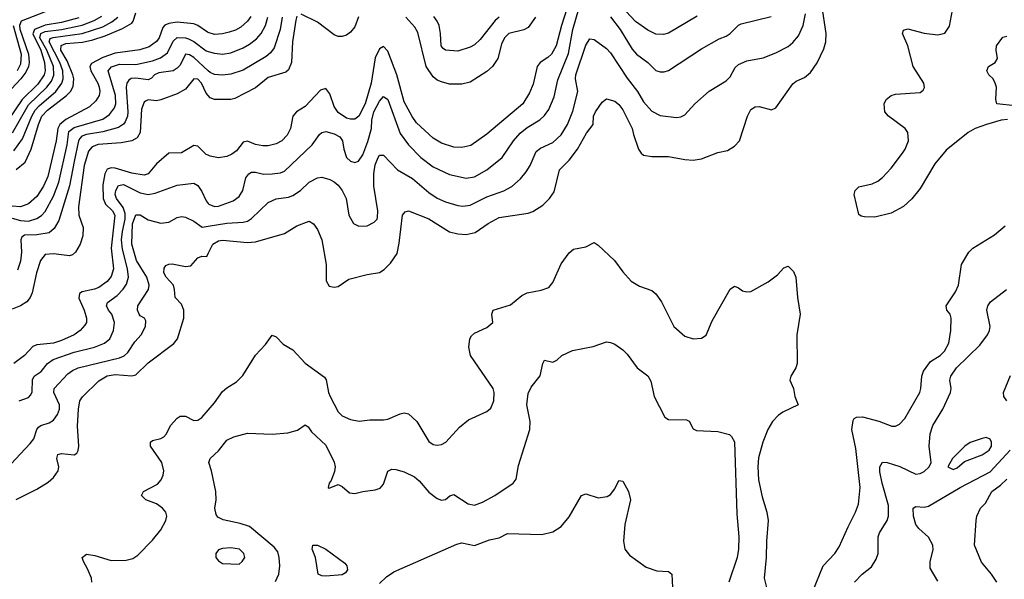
# Model space of a CAD drawing. Header units: inches. Extents: x 884549 to 1028252, y 526810 to 653624.
# Tile 272 of 656: x 919087 to 923858, y 600704 to 603418. Entities that reach past the tile are written whole.
import ezdxf

# ---------------------------------------------------------------- set-up
doc = ezdxf.new("R2010")
doc.units = ezdxf.units.IN
doc.header["$MEASUREMENT"] = 0
doc.layers.add('A9610', color=7, linetype='Continuous')
doc.layers.add('A9620', color=7, linetype='Continuous')

msp = doc.modelspace()

# ---------------------------------------------------------------- linework, layer by layer
at = {"layer": 'A9610', "color": 5}
for points, elevation in [([(919210, 603455), (919093, 603410), (919085.3, 603390), (919088, 603372), (919130, 603250), (919132.8, 603210), (919129.1, 603190), (919116.6, 603163.4), (919092, 603130), (918934.9, 602965.1)], 2520), ([(919373.1, 603426.9), (919290, 603404), (919210, 603390.7), (919158.5, 603370), (919150.9, 603349.1), (919188.6, 603270), (919207.2, 603210), (919210.4, 603170), (919204.5, 603150), (919175.1, 603104.9), (919098.1, 603030), (919030, 602930.1)], 2480), ([(919051.6, 602868.4), (919130, 603005.2), (919218.8, 603090), (919240.1, 603119.9), (919251.6, 603148.4), (919251.1, 603190), (919218.9, 603270), (919184.9, 603330), (919188.7, 603351.3), (919210, 603360.4), (919290, 603369.9), (919389, 603391), (919447, 603413), (919485.5, 603434.5)], 2460), ([(919058.6, 602781.4), (919099.6, 602840.4), (919145.3, 602950), (919161.4, 602978.6), (919180.3, 602999.7), (919262.5, 603070), (919291.4, 603110), (919297.4, 603130), (919295.5, 603170), (919281.2, 603210), (919229.4, 603310), (919233.9, 603326.1), (919248.1, 603331.9), (919390, 603350.5), (919490, 603383.6), (919533.2, 603406.8), (919563, 603430)], 2440), ([(919070, 602690.5), (919113.8, 602726.2), (919142.8, 602790), (919178, 602910), (919194.2, 602950), (919220.6, 602979.4), (919313.2, 603050), (919332.2, 603070), (919345.7, 603094.3), (919349.2, 603130), (919344.1, 603150), (919317.4, 603217.4), (919286, 603270), (919287.4, 603292.6), (919310, 603302), (919390.7, 603309.3), (919440.4, 603319.6), (919500.9, 603339.1), (919585, 603375), (919630, 603401.2), (919636.9, 603410), (919649.5, 603450)], 2420), ([(920000, 603355.6), (919996.7, 603356.7), (919950, 603389.2), (919930, 603396.9), (919850, 603405.1), (919810, 603399.7), (919789.2, 603390.8), (919779.6, 603380.4), (919761.8, 603330), (919748.8, 603311.2), (919713.3, 603286.7), (919668.6, 603271.4), (919550, 603254.7), (919490, 603234.3), (919434.9, 603205.1), (919426.7, 603190), (919432.2, 603170), (919465.6, 603110), (919472.2, 603090), (919475, 603070), (919471.6, 603050), (919456.1, 603023.9), (919424.9, 602995.1), (919310, 602933.3), (919281.7, 602910), (919271.5, 602890), (919264.2, 602830), (919222.6, 602657.4), (919202, 602610), (919170, 602560.4), (919130, 602524.4), (919090, 602509.4), (919050, 602512.9)], 2380), ([(919054.4, 603390), (919094.5, 603250), (919090, 603202), (919074.5, 603170)], 2540), ([(919050, 602456), (919090, 602444.4), (919130, 602440.8), (919170, 602454.4), (919191.7, 602468.3), (919210, 602488.1), (919250, 602561.6), (919276, 602630), (919316.2, 602810), (919325.2, 602874.8), (919350, 602894.4), (919490, 602935.7), (919522.5, 602957.5), (919546.7, 602990), (919552.4, 603010), (919551.3, 603050), (919515.8, 603170), (919531, 603189), (919570, 603202.5), (919650, 603200.7), (919730, 603218.2), (919768.2, 603231.8), (919803.2, 603256.8), (919830, 603312.8), (919850, 603330.4), (919890, 603330.1), (919905.2, 603325.2), (919930, 603311.9), (919990, 603266.8), (920000, 603263.8)], 2360), ([(920000, 603170.2), (919930, 603234.4), (919910, 603246.5), (919890, 603250.1), (919863.5, 603196.5), (919850, 603181.7), (919830, 603170.1), (919760.9, 603159.1), (919740.3, 603150), (919726, 603134), (919710, 603126.1), (919650, 603134.8), (919627.4, 603132.6), (919615.1, 603124.9), (919605.1, 603110), (919602.7, 603090), (919610.5, 602970), (919608.5, 602950), (919597.8, 602922.2), (919589.6, 602910.4), (919565.5, 602894.5), (919490, 602874.6), (919410, 602861.4), (919387.8, 602852.2), (919378.4, 602841.6), (919371.8, 602830), (919350.2, 602730), (919328.8, 602611.2), (919275.6, 602444.4), (919254.5, 602405.5), (919230, 602384.9), (919170, 602374.6), (919110, 602372.8), (919097.1, 602362.9), (919092.7, 602350), (919095.2, 602290), (919090, 602247), (919076.4, 602203.6)], 2340), ([(920000, 603050), (919990, 603061.9), (919968, 603110), (919950, 603129.5), (919930, 603130.1), (919890, 603080.1), (919850, 603058.1), (919770, 603028.9), (919750, 603024.7), (919710, 603028.5), (919696.8, 603023.2), (919690, 603017.4), (919676.7, 602983.3), (919669.9, 602870.1), (919655.9, 602844.1), (919630, 602830.5), (919579.1, 602820.9), (919466.8, 602813.2), (919438.5, 602801.5), (919420.5, 602779.5), (919399.1, 602710), (919371.9, 602510), (919373, 602470), (919394, 602410), (919393.1, 602370), (919379.8, 602330), (919356.5, 602290), (919342.4, 602277.6), (919327.7, 602272.3), (919250, 602282.7), (919210, 602278.8), (919187, 602250), (919167.3, 602190), (919146.4, 602093.6), (919137.3, 602070), (919121.2, 602050), (919090.3, 602029.7), (919050, 602014.2)], 2320), ([(920000, 602760.2), (919990, 602764.7), (919950, 602803.6), (919930, 602807.2), (919870, 602772.5), (919809.9, 602770.1), (919750, 602718.8), (919710, 602670.8), (919690, 602664.2), (919630, 602672.7), (919550, 602698.1), (919530, 602699.7), (919510, 602693.6), (919498.6, 602670), (919490, 602616.4), (919490.7, 602550.7), (919502.5, 602522.5), (919536.2, 602490), (919548.4, 602470), (919530.2, 602310), (919541.6, 602210), (919530, 602173), (919511.3, 602148.7), (919470, 602118.9), (919449.6, 602110.4), (919390, 602098.3), (919375.9, 602090), (919372.9, 602067.1), (919398.8, 602010), (919411.2, 601970), (919409.8, 601950), (919403, 601937), (919379, 601910), (919350.6, 601889.4), (919290, 601861.5), (919250, 601849.7), (919170, 601841.6), (919150, 601832.5), (919109.9, 601790.1), (919058.8, 601750)], 2280), ([(919084.7, 601570), (919130, 601586.2), (919141.4, 601598.6), (919147.5, 601612.5), (919149, 601671), (919157.3, 601690), (919190, 601712.6), (919221, 601750), (919248.8, 601770), (919350, 601806.3), (919449.9, 601830.1), (919498, 601850), (919522.9, 601870), (919541.8, 601910), (919546.2, 601950), (919533.6, 601990), (919517.2, 602010), (919508.1, 602030), (919512.9, 602047.1), (919558.9, 602081.1), (919588.4, 602111.6), (919604, 602136), (919613.8, 602170), (919609.6, 602210), (919585.4, 602305.4), (919580.6, 602350), (919584.2, 602390), (919597.2, 602450), (919597.8, 602477.8), (919587.7, 602507.7), (919556.3, 602550), (919549.9, 602570), (919553.3, 602590), (919565.8, 602614.2), (919590, 602617.8), (919670, 602578.2), (919710, 602569.6), (919743.4, 602576.6), (919850, 602614.6), (919930, 602625.2), (919950, 602614.4), (919970, 602584.9), (919990, 602538.8), (920000, 602527.1)], 2260), ([(919020.9, 601239.1), (919137.6, 601362.4), (919154.6, 601385.4), (919169.9, 601430.1), (919178.6, 601441.4), (919189.9, 601450.1), (919230, 601462.7), (919250, 601476.2), (919270, 601502.7), (919280.2, 601530), (919278.8, 601550), (919252.5, 601610), (919253.8, 601630), (919320, 601700), (919342.9, 601717.1), (919370, 601729), (919570, 601778.3), (919592.2, 601787.8), (919610, 601803.9), (919644.5, 601855.5), (919674.5, 601890), (919696.2, 601930), (919697.6, 601957.6), (919691.5, 601970), (919670, 601982.4), (919665.1, 601990), (919657.2, 602010), (919658.4, 602030), (919710.8, 602109.2), (919714.5, 602130), (919703.1, 602170), (919652, 602250), (919630, 602330), (919632.6, 602427.4), (919650, 602471.8), (919670, 602470.7), (919710, 602446.5), (919770, 602430.2), (919810, 602435.2), (919850, 602457.8), (919870, 602463.2), (919890, 602460.2), (919930, 602440.7), (919971.3, 602411.3), (920000, 602416.1)], 2240), ([(919069.2, 601090.8), (919170, 601141.7), (919224.1, 601175.9), (919250, 601198), (919272.4, 601230), (919275.8, 601250), (919267.4, 601290), (919270.8, 601309.2), (919290, 601314), (919350, 601307.2), (919363.6, 601316.4), (919370.6, 601329.4), (919373, 601350), (919366.6, 601446.6), (919371.3, 601528.7), (919378.2, 601570), (919390.5, 601589.5), (919470, 601666.8), (919510, 601690.5), (919550, 601697), (919629.9, 601690.1), (919650, 601695), (919710, 601753.8), (919832.8, 601847.2), (919851.7, 601870), (919881.7, 601970), (919882.4, 602010), (919870, 602038.5), (919839.3, 602070), (919837.5, 602110), (919831.8, 602130), (919796.6, 602170), (919785.8, 602190), (919786.6, 602213.4), (919795, 602225), (919810, 602232.9), (919825.6, 602234.4), (919890, 602220.8), (919915.4, 602224.6), (919950, 602263.1), (919970, 602270.3), (919993.6, 602270), (920000, 602283.2)], 2220), ([(919436.8, 600690), (919434, 600710), (919415.8, 600755.8), (919395.3, 600790), (919390, 600810.5), (919410, 600826.3), (919450, 600819.4), (919530, 600795.9), (919603.3, 600796.7), (919634.9, 600805.1), (919658.9, 600821.1), (919730, 600894.9), (919770, 600944.7), (919795.6, 600990), (919799.5, 601010), (919795.4, 601030), (919779.1, 601050), (919750, 601070.4), (919698.3, 601090), (919676.9, 601110), (919687.1, 601130), (919754.2, 601165.8), (919772.8, 601187.2), (919782.2, 601210), (919784.5, 601230), (919774.8, 601270), (919721.2, 601350), (919720.5, 601370), (919730, 601378), (919770, 601386.7), (919785.1, 601394.9), (919797.4, 601410), (919817.4, 601450), (919850, 601485.7), (919864.7, 601495.3), (919890, 601495.8), (919930, 601474.9), (919950, 601476.5), (919970, 601489.2), (920000, 601524.4)], 2180)]:
    msp.add_lwpolyline(points, dxfattribs=dict(at, elevation=elevation))
at = {"layer": 'A9620', "color": 5}
for points, elevation in [([(920000, 602283.2), (920022.6, 602330), (920050, 602345.8), (920070, 602347.8), (920190, 602336.8), (920230, 602340.4), (920370, 602380.6), (920430, 602418.8), (920490, 602440.3), (920510, 602428.5), (920530, 602399.5), (920550.1, 602350), (920571.1, 602230), (920572, 602152), (920586, 602126), (920610, 602120.3), (920630, 602123.7), (920681, 602159), (920770, 602182.6), (920830, 602191.8), (920853.5, 602206.5), (920883.5, 602236.5), (920915.3, 602284.7), (920926.3, 602333.7), (920942.2, 602470), (920954, 602486), (920970, 602490.2), (921070, 602451.3), (921170, 602389.4), (921210, 602379.1), (921250, 602376.6), (921294.4, 602385.6), (921356.4, 602430), (921410, 602459.1), (921550, 602480.1), (921572.6, 602487.4), (921621.8, 602518.2), (921654.7, 602550), (921676.5, 602583.5), (921702, 602690), (921750, 602736.8), (921789.3, 602790), (921833, 602867), (921865.3, 602910), (921867.3, 602950), (921876.8, 602970), (921910, 603017.6), (921930, 603034.3), (921970, 603022.9), (921990, 603006.2), (922010, 602979.7), (922055.4, 602890), (922060.7, 602860.7), (922085.5, 602790), (922097.6, 602770), (922110, 602760.3), (922150, 602754), (922230, 602753.6), (922310, 602739), (922350, 602736.5), (922390, 602743.6), (922470, 602773.8), (922516.5, 602783.5), (922550, 602803.7), (922575.4, 602830), (922613.3, 602950), (922630, 602982), (922650, 602994.3), (922670, 602996), (922730, 602980.7), (922750, 602990.6), (922833.1, 603106.9), (922850, 603119.6), (922890, 603137.3), (922918.4, 603161.6), (922951, 603209), (922983.9, 603276.1), (922992.8, 603310), (922994.4, 603350), (922973.4, 603490)], 2220), ([(922370, 603433.9), (922230, 603352.6), (922205.7, 603345.7), (922170, 603346.8), (922130, 603366.8), (922070, 603408.9), (922002.2, 603482.2)], 2280), ([(923873.9, 602933.9), (923843.1, 602930), (923771.3, 602910), (923716.3, 602890), (923682.5, 602870), (923575.8, 602784.2), (923521.8, 602718.2), (923450, 602599.8), (923410, 602549.7), (923370, 602511.3), (923310, 602479.1), (923230, 602459.6), (923181, 602461), (923164.5, 602464.5), (923152.7, 602472.7), (923129.6, 602570), (923136, 602590), (923153.6, 602606.4), (923218.2, 602621.8), (923245.1, 602634.9), (923267.5, 602652.5), (923310, 602698.4), (923364.2, 602770), (923377.2, 602790), (923392.9, 602830), (923391, 602870), (923378, 602890), (923296.2, 602950), (923279.6, 602970), (923276.2, 603010), (923285.1, 603030), (923309.3, 603050), (923330, 603056.5), (923450, 603065.2), (923464.4, 603075.6), (923470.9, 603089.1), (923468.3, 603110), (923415.8, 603190), (923389.7, 603290), (923364.8, 603350), (923370, 603366.8), (923390, 603373), (923470, 603352.1), (923536.5, 603343.5), (923570, 603352.6), (923593.1, 603386.9), (923612.3, 603490)], 2180), ([(921738.5, 603470), (921711.7, 603390), (921685.7, 603290), (921663.9, 603250), (921646.5, 603233.5), (921608.5, 603210), (921595, 603190), (921575.3, 603104.7), (921557.3, 603062.7), (921525.2, 603010), (921350, 602862.7), (921272.6, 602807.4), (921230, 602798.3), (921190, 602798.7), (921130, 602819.1), (921090, 602842.5), (921010, 602918.2), (920988.1, 602948.1), (920950, 603018.9), (920914.6, 603150), (920870, 603264.2), (920850, 603287.5), (920830, 603276.5), (920810, 603231.8), (920789.6, 603110), (920760.9, 603010), (920730, 602949.1), (920710, 602935.5), (920690, 602935), (920670, 602940.6), (920630, 602968), (920610, 602996.1), (920590, 603057.4), (920570, 603083.6), (920544.8, 603075.2), (920470, 602997), (920428.6, 602970), (920410.9, 602950), (920399, 602890), (920382.5, 602857.5), (920356.2, 602830), (920330, 602816.4), (920290, 602806.4), (920265.2, 602805.2), (920230, 602812.2), (920190, 602828.8), (920170, 602823), (920137.5, 602782.5), (920114.8, 602765.2), (920090, 602754.4), (920050, 602748.5), (920010, 602755.8), (920000, 602760.2)], 2280), ([(920000, 602527.1), (920003.3, 602523.3), (920030, 602511.9), (920050, 602513.6), (920120.5, 602539.5), (920150, 602559.7), (920167.5, 602590), (920182.2, 602650), (920196.9, 602670), (920210, 602678.8), (920230, 602678.9), (920268.8, 602668.8), (920310, 602669.5), (920350, 602675.1), (920370, 602683), (920503.5, 602810), (920539.3, 602860.7), (920550, 602870.2), (920570, 602875.2), (920610, 602864.3), (920638.4, 602850), (920651.7, 602830), (920657, 602790), (920670.2, 602750), (920690, 602731.1), (920710, 602725.8), (920729.2, 602730.8), (920750, 602762.7), (920773.8, 602826.2), (920790.8, 602890), (920793.6, 602930), (920803.1, 602970), (920830, 603023), (920850, 603045.8), (920870, 603030.3), (920930, 602866), (920970, 602810.2), (921030, 602748.8), (921090, 602704.3), (921170, 602666.3), (921250, 602648.7), (921290, 602656.3), (921349.9, 602690.1), (921425.3, 602750), (921479.8, 602830), (921512.2, 602867.8), (921545.1, 602894.9), (921607.5, 602932.5), (921630, 602953.7), (921650, 602981.8), (921676, 603044), (921694.8, 603125.2), (921746.1, 603253.9), (921766.4, 603370), (921795.7, 603470)], 2260), ([(920000, 602416.1), (920091, 602431), (920170, 602436), (920190, 602441.1), (920210, 602453.1), (920290, 602531), (920330, 602548.6), (920390, 602557.6), (920410, 602564.8), (920446.8, 602590), (920490, 602629.2), (920530, 602651.1), (920550, 602654), (920590, 602643.5), (920610, 602631.1), (920630, 602614.5), (920649.3, 602590), (920668.3, 602550), (920680.9, 602470), (920704.4, 602430), (920730, 602416.3), (920770, 602418), (920804.3, 602435.7), (920818.4, 602450), (920821, 602459), (920822, 602490), (920802.1, 602610), (920803.3, 602670), (920810, 602714.4), (920824.1, 602750), (920830, 602760.2), (920850, 602761.3), (920917.2, 602690), (920990, 602647.5), (921070, 602579), (921110, 602552.9), (921150, 602534.3), (921210, 602517), (921233.6, 602513.6), (921270, 602518.5), (921350, 602558.4), (921432.5, 602587.5), (921471.6, 602608.4), (921513.3, 602646.7), (921540.4, 602679.6), (921560.2, 602710), (921590, 602779.2), (921610, 602794.6), (921670, 602821.8), (921710, 602859.2), (921741.3, 602910), (921766.6, 602973.4), (921790.9, 603070), (921779.9, 603130), (921781.8, 603150), (921830, 603294), (921850, 603324.4), (921870, 603322.2), (921930, 603277.3), (921950, 603256.1), (922030, 603133.3), (922081.1, 603070), (922110, 603019.6), (922150, 602974), (922190, 602952.9), (922270, 602942.8), (922290, 602946.2), (922310, 602956.5), (922358.3, 603010), (922428.5, 603071.5), (922510, 603120.8), (922530, 603141.1), (922554.2, 603185.8), (922570, 603199.7), (922610, 603217.5), (922690, 603233.2), (922750, 603256.6), (922810, 603286.8), (922833.5, 603306.5), (922860.1, 603339.9), (922883.2, 603390), (922894.3, 603445.7)], 2240), ([(920430, 603434), (920424, 603416), (920408.1, 603310), (920403.4, 603210), (920390, 603174.4), (920376.2, 603163.8), (920290, 603136.6), (920230, 603086.7), (920130, 603035.8), (920110, 603030.8), (920030, 603030.1), (920010, 603038.2), (920000, 603050)], 2320), ([(920206.3, 603433.7), (920189.9, 603410), (920158.4, 603381.6), (920132.8, 603367.2), (920102.4, 603357.6), (920070, 603349.2), (920030, 603345.5), (920000, 603355.6)], 2380), ([(920000, 603263.8), (920030, 603254.6), (920069.4, 603250.6), (920110, 603257.1), (920170, 603281.6), (920200.5, 603299.5), (920234.5, 603325.5), (920256.2, 603350), (920277.7, 603390), (920289.1, 603430)], 2360), ([(920359.1, 603430), (920349.2, 603370), (920319.2, 603280.8), (920302.8, 603257.2), (920281.1, 603238.9), (920170, 603172.7), (920110, 603152.9), (920070, 603148.4), (920030, 603152.4), (920010, 603161), (920000, 603170.2)], 2340), ([(920727.9, 603432.1), (920710, 603382.2), (920690, 603356.8), (920670, 603342), (920650, 603335.7), (920630, 603336.1), (920610, 603343.9), (920530, 603406.2), (920450, 603444)], 2320), ([(921586.7, 603430), (921550, 603380.1), (921530, 603368.5), (921457.6, 603350), (921435.2, 603330), (921421.2, 603298.8), (921403.4, 603230), (921378.2, 603190), (921350, 603165.9), (921270, 603115.2), (921230, 603105.4), (921170, 603105.3), (921130, 603115.7), (921110, 603124.6), (921090, 603141), (921057, 603190), (921015.9, 603355.9), (921001, 603381), (920958.2, 603430)], 2320), ([(921410, 603430.1), (921390, 603413.8), (921318.4, 603321.6), (921290, 603295.7), (921270, 603284.2), (921210, 603265), (921150, 603269.3), (921138, 603278), (921129.4, 603290), (921125.9, 603350), (921118.8, 603390), (921110.1, 603410), (921092.9, 603432.9)], 2340), ([(921950, 603431.3), (921996.5, 603370), (922054.7, 603274.7), (922075.9, 603250), (922130.7, 603210.7), (922170, 603171), (922190, 603165.4), (922210, 603164.7), (922230, 603171.3), (922390, 603276.5), (922475.4, 603324.6), (922510, 603337.8), (922530, 603351.3), (922570, 603391.1), (922582.5, 603397.5), (922727.6, 603432.4)], 2260), ([(923910, 603000.4), (923821.2, 603010), (923816.2, 603030), (923819.5, 603090), (923814, 603110), (923803.6, 603130), (923782.4, 603150), (923773.3, 603170), (923780.7, 603190), (923813.6, 603210), (923825.4, 603230), (923818.7, 603270), (923820.7, 603290), (923850, 603333), (923870, 603338)], 2160), ([(922930, 600647), (922980.3, 600770), (923036.4, 600830), (923058.4, 600861.6), (923100.8, 600959.2), (923137.4, 601030), (923151.2, 601068.8), (923158.8, 601150), (923138.5, 601338.5), (923118.4, 601430), (923125.2, 601474.8), (923130, 601483.8), (923141.2, 601490), (923170, 601492.7), (923249.6, 601470.4), (923313.3, 601446.7), (923330, 601447.6), (923350, 601457), (923375.5, 601484.5), (923448.1, 601610), (923454, 601630), (923458.2, 601690), (923465.8, 601714.2), (923499.8, 601760.2), (923547.6, 601790), (923567.6, 601810), (923589.1, 601849.1), (923598.4, 601910), (923600.5, 601970), (923595.6, 601990), (923579.5, 602010), (923576.9, 602030), (923622.1, 602097.9), (923636.5, 602130), (923650, 602230.4), (923686.5, 602290), (923705.3, 602310), (923810, 602375), (923862.2, 602417.8)], 2180), ([(920000, 601524.4), (920030, 601559.7), (920070, 601615), (920090, 601632.6), (920137.9, 601662.1), (920168.3, 601691.7), (920229.1, 601790.9), (920277, 601843), (920310, 601887.3), (920330, 601879.3), (920363.8, 601843.8), (920410, 601816.4), (920470, 601752.3), (920563.7, 601683.7), (920571.3, 601671.3), (920583, 601610), (920591, 601590), (920630, 601516.5), (920650, 601497.4), (920690, 601479.5), (920731.5, 601471.5), (920782.9, 601477.1), (920850, 601476.8), (920870, 601480.6), (920930, 601506.5), (920950, 601511.4), (920970, 601506.9), (921011.2, 601470), (921070, 601372.2), (921090, 601357.6), (921110, 601354.4), (921130, 601358), (921151.3, 601368.7), (921218.4, 601441.6), (921261.7, 601478.3), (921350, 601517.3), (921370, 601534.8), (921384.7, 601570), (921386, 601610), (921380.3, 601630), (921271.7, 601790), (921263.1, 601830), (921268.3, 601870), (921276, 601884), (921290, 601897.6), (921350, 601924.9), (921378.7, 601950), (921374.6, 601990), (921380.4, 602010), (921464.3, 602035.7), (921520.1, 602079.9), (921546.1, 602093.9), (921614.2, 602105.8), (921650, 602119.1), (921670, 602143.7), (921710, 602233.4), (921750, 602287), (921770, 602304.4), (921830, 602315.5), (921870, 602337.1), (921890, 602324.6), (921969.4, 602250), (922010, 602194.3), (922050, 602150.3), (922090, 602124.9), (922150, 602104.4), (922170, 602088.4), (922196.1, 602050), (922256.9, 601930), (922310, 601882.4), (922350, 601870.3), (922390, 601872.7), (922412.4, 601887.6), (922442.8, 601957.2), (922530, 602110.5), (922550, 602125.5), (922570, 602118), (922590, 602102.4), (922610, 602097.6), (922630, 602100.3), (922714.1, 602145.9), (922759.2, 602180.8), (922790, 602214.8), (922810, 602222.8), (922837, 602197), (922848.5, 602168.5), (922856.1, 602070), (922868.9, 601990), (922851.9, 601890), (922854, 601750), (922847.8, 601730), (922824.2, 601690), (922819.3, 601670), (922837.1, 601630), (922843.6, 601590), (922859.3, 601550), (922784.9, 601515.1), (922761.6, 601498.4), (922735.4, 601470), (922712.1, 601430), (922687.5, 601370), (922667, 601293), (922662.9, 601250), (922666.5, 601186.5), (922684.6, 601104.6), (922707.8, 601030), (922713.6, 600990), (922705.3, 600890), (922704.5, 600810), (922694.4, 600710), (922704.8, 600664.8)], 2180), ([(923132.8, 600690), (923169.7, 600730), (923214.4, 600765.6), (923237.7, 600802.3), (923247, 600830), (923246.2, 600910), (923252.8, 600930), (923290.5, 600989.6), (923296.8, 601010), (923297.1, 601062.9), (923265.9, 601170), (923255.3, 601224.7), (923255.3, 601250), (923268.4, 601271.6), (923290, 601271), (923351.5, 601251.5), (923430, 601214), (923450, 601216.9), (923470, 601227.4), (923494.5, 601250), (923504.2, 601270), (923494.6, 601350), (923498, 601410), (923512.2, 601450), (923560.8, 601530), (923598, 601610), (923599.8, 601630), (923594, 601670), (923599.5, 601690), (923626.9, 601730), (923740, 601840), (923776.7, 601890), (923786.4, 601910), (923789.1, 601930), (923773.5, 602010), (923777.4, 602030), (923790.9, 602050), (923868.3, 602110)], 2160), ([(920326.8, 600693.2), (920343.2, 600730), (920348, 600770), (920344, 600810), (920337.1, 600837.1), (920319.9, 600859.9), (920200.4, 600960.4), (920155.6, 600975.6), (920072.9, 600992.9), (920046.2, 601006.2), (920038.3, 601018.3), (920031.8, 601050), (920038, 601090), (920036.9, 601130), (920016.3, 601230), (920003.6, 601270), (920009.7, 601290), (920050, 601327.2), (920090, 601379), (920124.4, 601395.6), (920190, 601412.9), (920310, 601407.5), (920386.2, 601413.8), (920432.7, 601427.3), (920470, 601453.4), (920484.1, 601444.1), (920500, 601420), (920570, 601354.4), (920610, 601272.2), (920614.6, 601250), (920612.6, 601227.4), (920596.7, 601183.3), (920586, 601170), (920582, 601150), (920586, 601146), (920630, 601164.2), (920650, 601154.9), (920684.2, 601124.2), (920710, 601120.2), (920749.3, 601130.7), (920810, 601138.4), (920833, 601147), (920850, 601164.9), (920871.1, 601228.9), (920890, 601238), (920910, 601236.9), (920950, 601225.8), (921000.4, 601200.4), (921022.5, 601182.5), (921070, 601126.7), (921110, 601095.5), (921130, 601088.4), (921150, 601091.3), (921170.5, 601109.5), (921190, 601115.1), (921259.4, 601070), (921290, 601064.3), (921330, 601078.6), (921388.5, 601110), (921478.7, 601170), (921491.8, 601190), (921504.4, 601255.6), (921558.8, 601430), (921560.2, 601470), (921544.6, 601550), (921550, 601604.7), (921564.4, 601635.6), (921608.5, 601691.5), (921621.3, 601750), (921630, 601767.3), (921670, 601757.1), (921690, 601766.8), (921714, 601790), (921766.2, 601813.8), (921866.2, 601833.8), (921930, 601856.3), (921950, 601853), (921970, 601844.9), (922010, 601816.3), (922030, 601796.3), (922079.5, 601730), (922131.2, 601691.2), (922145.3, 601665.3), (922161.3, 601590), (922212.7, 601490), (922230, 601479.6), (922317.7, 601477.7), (922330.3, 601470.3), (922350, 601434), (922366.5, 601426.5), (922470, 601420.9), (922526.2, 601406.2), (922536.7, 601396.7), (922550, 601371), (922561.7, 601021.7), (922571, 600910), (922570.1, 600850), (922563, 600810), (922523, 600690)], 2160), ([(923869.5, 601570), (923856.2, 601590), (923854.5, 601610), (923888, 601692)], 2140), ([(923535.3, 600695.3), (923498, 600758), (923498.9, 600790), (923513, 600847), (923511, 600870), (923490, 600908.4), (923443.5, 600950), (923429.9, 600969.9), (923418.4, 601010), (923415.6, 601050), (923430, 601056.9), (923470, 601054.1), (923490, 601058.4), (923643.9, 601150), (923790, 601224.9), (923886.5, 601330)], 2140), ([(920830, 600684.7), (920863.7, 600716.3), (920900.1, 600739.9), (921204.5, 600875.5), (921230, 600881), (921290, 600868.1), (921364, 600896), (921410, 600906), (921450, 600926.5), (921617.6, 600922.4), (921670, 600934), (921710, 600960.7), (921750, 601006.8), (921809.1, 601110.9), (921830, 601118), (921890, 601099.3), (921933.8, 601106.2), (921950, 601114.8), (921970, 601142.8), (921990, 601184), (922010, 601180.7), (922037.6, 601130), (922046.4, 601090), (922019.6, 600970), (922012.4, 600890), (922019.3, 600850), (922041.8, 600821.8), (922122.9, 600762.9), (922173.9, 600746.1), (922230, 600743), (922247.3, 600730), (922252.1, 600632.1)], 2140), ([(923822, 600690), (923795.3, 600730), (923746.8, 600786.8), (923713.2, 600870), (923720.9, 600990), (923724.5, 601010), (923742.9, 601050), (923766.2, 601073.8), (923798.2, 601130), (923839.6, 601160.4), (923870, 601190.1)], 2120)]:
    msp.add_lwpolyline(points, dxfattribs=dict(at, elevation=elevation))
for points, elevation in [([(923770, 601391.9), (923750, 601387.6), (923692.1, 601367.9), (923667, 601350), (923606.7, 601290), (923584.9, 601250), (923610, 601237), (923630, 601244.7), (923664.6, 601275.4), (923750, 601308.6), (923784.1, 601330), (923796.1, 601350), (923796.5, 601370), (923790, 601383.6)], 2160), ([(920110, 600856.8), (920070, 600854.2), (920050, 600847), (920036.4, 600830), (920037.1, 600810), (920050, 600793.4), (920070, 600781.3), (920150, 600777.3), (920165.2, 600790), (920177, 600810), (920173.6, 600830), (920152.3, 600850)], 2180), ([(920570, 600719.7), (920550, 600720.7), (920533.2, 600730), (920520.7, 600810), (920503.6, 600850), (920507.3, 600870), (920530, 600870.4), (920570, 600850.3), (920661.9, 600781.9), (920671.5, 600770), (920675.9, 600750), (920665, 600735), (920650, 600726.4)], 2140)]:
    msp.add_lwpolyline(points, close=True, dxfattribs=dict(at, elevation=elevation))

doc.saveas('drawing.dxf')
